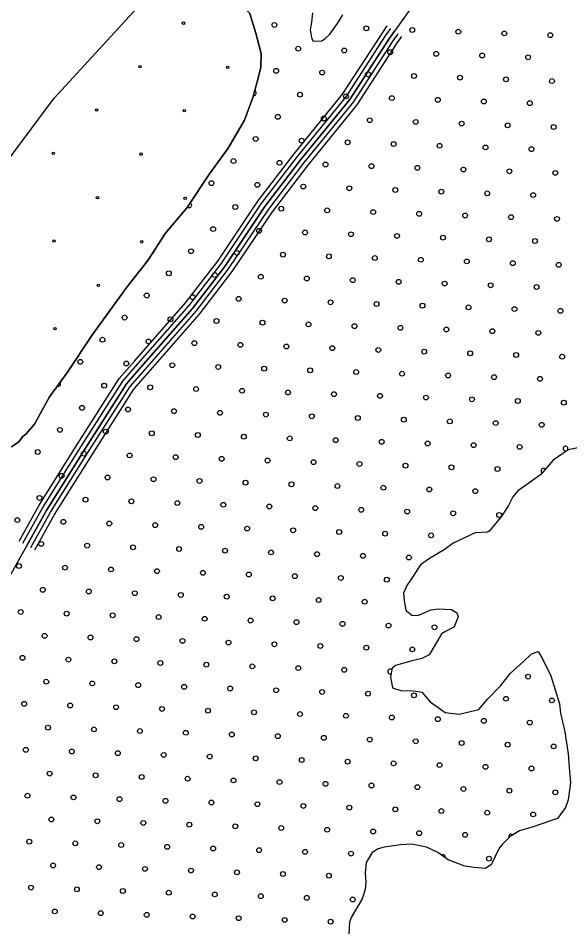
# Model space of a CAD drawing. Extents: x 1788175 to 1969470, y 584502 to 738744.
# Drawn here: x 1802956 to 1805375, y 718313 to 722300 of the extents above; entities that cross this region are included whole.
import ezdxf

# ---------------------------------------------------------------- set-up
doc = ezdxf.new("R2010")
doc.units = 0
for name, color, linetype in [('DESIGN - EROSION CONTROL - Devices', 7, 'Continuous'), ('DESIGN - SCRATCH - User 1', 7, 'Continuous'), ('DESIGN - TRAFFIC CONTROL PERMANENT - Pavement Marking Text', 7, 'Continuous'), ('DESIGN - TRANSPORTATION - Edge of Traveled Way', 7, 'Continuous'), ('SURVEY - DRAINAGE - Natural Features', 7, 'Continuous')]:
    doc.layers.add(name, color=color, linetype=linetype)

msp = doc.modelspace()

# ---------------------------------------------------------------- linework, layer by layer
at = {"layer": 'DESIGN - EROSION CONTROL - Devices'}
for centre in [(1803681, 722278.6), (1803490.6, 722088.2), (1803875.1, 722084.4), (1803300.2, 721897.8), (1803684.7, 721894), (1803109.8, 721707.3), (1803494.3, 721703.6), (1803303.9, 721513.2), (1803688.4, 721509.5), (1803113.5, 721322.8), (1803498, 721319.1), (1803307.6, 721128.6), (1803117.2, 720938.2)]:
    msp.add_circle(centre, 5.28, dxfattribs=at)
at = {"layer": 'DESIGN - SCRATCH - User 1'}
for points in [[(1802665.3, 721347.6), (1803114.2, 721949.2), (1803708.6, 722598.3)], [(1803708.6, 722598.3), (1803716.6, 722589.2), (1803796.6, 722517.2), (1803890.5, 722407.2), (1803936.5, 722355.2), (1803972.5, 722321.2), (1803998.5, 722235.1), (1804022.5, 722145), (1804020.5, 722084.9), (1804006.5, 722030.8), (1803984.5, 721952.7), (1803948.5, 721852.5), (1803876.6, 721730.2), (1803794.7, 721617.9), (1803696.7, 721469.6), (1803602.8, 721357.3), (1803524.8, 721237)], [(1803524.8, 721237), (1803602.8, 721357.3), (1803696.7, 721469.6), (1803794.7, 721617.9), (1803876.6, 721730.2), (1803948.5, 721852.5), (1803984.5, 721952.7), (1804006.5, 722030.8), (1804020.5, 722084.9), (1804022.5, 722145), (1803998.5, 722235.1), (1803972.5, 722321.2)], [(1804246.3, 722323.6), (1804242.3, 722283.6), (1804236.4, 722247.5), (1804244.4, 722209.5), (1804250.3, 722199.5), (1804288.3, 722201.5), (1804302.3, 722211.6), (1804322.3, 722229.6), (1804356.3, 722277.7), (1804380.3, 722315.8)], [(1804246.3, 722323.6), (1804242.3, 722283.6), (1804236.4, 722247.5), (1804244.4, 722209.5), (1804250.3, 722199.5), (1804288.3, 722201.5), (1804302.3, 722211.6), (1804322.3, 722229.6), (1804356.3, 722277.7), (1804380.3, 722315.8)], [(1803524.8, 721237), (1803432.9, 721120.7), (1803279, 720908.1), (1803173.1, 720747.7), (1803093.1, 720639.4), (1803027.2, 720519.2), (1802991.2, 720477), (1802975.2, 720463), (1802959.2, 720440.9), (1802927.3, 720418.9)], [(1802927.3, 720418.9), (1802959.2, 720440.9), (1802975.2, 720463), (1802991.2, 720477), (1803027.2, 720519.2), (1803093.1, 720639.4), (1803173.1, 720747.7), (1803279, 720908.1), (1803432.9, 721120.7), (1803524.8, 721237)], [(1805443.9, 720422.7), (1805367.9, 720406.6), (1805301.9, 720360.4), (1805248, 720298.2), (1805186, 720252.1), (1805148, 720226), (1805126.1, 720199.9), (1805106.1, 720161.8), (1805074.1, 720111.7), (1805022.1, 720049.5), (1805014.1, 720045.5), (1804960.2, 720041.4), (1804864.2, 719997.2), (1804824.2, 719967.1), (1804760.3, 719929), (1804720.3, 719900.9), (1804682.3, 719842.7), (1804660.3, 719810.6), (1804646.4, 719776.6), (1804648.4, 719744.5), (1804656.4, 719702.5), (1804658.4, 719700.5), (1804682.3, 719680.5), (1804708.3, 719678.5), (1804740.3, 719692.6), (1804766.3, 719704.6), (1804798.3, 719708.7), (1804856.2, 719704.8), (1804880.2, 719690.8), (1804886.2, 719672.8), (1804868.3, 719628.7), (1804830.3, 719608.6), (1804812.3, 719598.6), (1804780.3, 719542.4), (1804758.3, 719506.3), (1804726.3, 719490.3), (1804678.4, 719478.2), (1804610.4, 719460), (1804596.4, 719448), (1804588.4, 719409.9), (1804598.4, 719361.9), (1804634.4, 719349.9), (1804690.4, 719348), (1804726.4, 719342.1), (1804762.3, 719300.1), (1804828.3, 719254.1), (1804890.3, 719246.2), (1804976.2, 719266.3), (1805014.2, 719312.5), (1805072.2, 719372.6), (1805114.1, 719424.8), (1805172.1, 719476.9), (1805208.1, 719511), (1805236.1, 719521.1), (1805256, 719489.1), (1805292, 719415), (1805330, 719290.9), (1805334, 719250.9), (1805354, 719168.8), (1805368, 719072.7), (1805372, 719012.6), (1805378, 718944.5), (1805368, 718870.4), (1805356.1, 718836.3), (1805322.1, 718788.2), (1805290.1, 718778.1), (1805214.1, 718751.9), (1805154.2, 718733.8), (1805114.2, 718709.7), (1805082.2, 718677.6), (1805066.2, 718657.6), (1805048.2, 718621.5), (1805030.3, 718585.4), (1805004.3, 718569.4), (1804956.3, 718573.3), (1804914.3, 718579.2), (1804842.4, 718607.2), (1804796.4, 718639.1), (1804762.4, 718655.1), (1804746.4, 718663.1), (1804682.4, 718675), (1804632.5, 718672.9), (1804560.5, 718662.8), (1804534.5, 718654.8), (1804508.5, 718638.7), (1804482.6, 718594.6), (1804478.6, 718550.5), (1804480.6, 718508.5), (1804478.6, 718476.4), (1804464.6, 718436.3), (1804416.6, 718354.1), (1804408.6, 718332.1), (1804406.6, 718280)]]:
    msp.add_lwpolyline(points, dxfattribs=at)
at = {"layer": 'DESIGN - TRAFFIC CONTROL PERMANENT - Pavement Marking Text'}
for centre in [(1804079.9, 722270.8), (1804483.1, 722255.9), (1804684.7, 722248.4), (1804886.3, 722240.9), (1805088, 722233.5), (1805289.6, 722226), (1804184.4, 722166.3), (1804386.1, 722158.8), (1804587.7, 722151.3), (1804789.3, 722143.9), (1804990.9, 722136.4), (1805192.5, 722128.9), (1804087.4, 722069.2), (1804289, 722061.7), (1804490.6, 722054.3), (1804692.2, 722046.8), (1804893.8, 722039.3), (1805095.4, 722031.9), (1805297, 722024.4), (1804191.9, 721964.6), (1804393.5, 721957.2), (1804595.1, 721949.7), (1804796.7, 721942.2), (1804998.4, 721934.8), (1805200, 721927.3), (1804094.8, 721867.6), (1804296.5, 721860.1), (1804498.1, 721852.6), (1804699.7, 721845.2), (1804901.3, 721837.7), (1805102.9, 721830.2), (1805304.5, 721822.8), (1803997.8, 721770.5), (1804199.4, 721763), (1804401, 721755.6), (1804602.6, 721748.1), (1804804.2, 721740.6), (1805005.8, 721733.2), (1805207.4, 721725.7), (1803900.7, 721673.4), (1804102.3, 721666), (1804303.9, 721658.5), (1804505.5, 721651), (1804707.1, 721643.6), (1804908.7, 721636.1), (1805110.4, 721628.6), (1805312, 721621.2), (1803803.6, 721576.4), (1804005.2, 721568.9), (1804206.8, 721561.4), (1804408.5, 721554), (1804610.1, 721546.5), (1804811.7, 721539), (1805013.3, 721531.6), (1805214.9, 721524.1), (1803908.2, 721471.8), (1804109.8, 721464.4), (1804311.4, 721456.9), (1804513, 721449.4), (1804714.6, 721442), (1804916.2, 721434.5), (1805117.8, 721427), (1805319.4, 721419.6), (1803811.1, 721374.8), (1804012.7, 721367.3), (1804214.3, 721359.8), (1804415.9, 721352.3), (1804617.5, 721344.9), (1804819.1, 721337.4), (1805020.8, 721329.9), (1805222.4, 721322.5), (1803714, 721277.7), (1803915.6, 721270.2), (1804117.2, 721262.7), (1804318.9, 721255.3), (1804520.5, 721247.8), (1804722.1, 721240.3), (1804923.7, 721232.9), (1805125.3, 721225.4), (1803616.9, 721180.6), (1805326.9, 721217.9), (1803818.6, 721173.1), (1804020.2, 721165.7), (1804221.8, 721158.2), (1804423.4, 721150.7), (1804625, 721143.3), (1804826.6, 721135.8), (1805028.2, 721128.3), (1805229.8, 721120.9), (1803519.9, 721083.5), (1803721.5, 721076.1), (1803923.1, 721068.6), (1804124.7, 721061.1), (1804326.3, 721053.7), (1804527.9, 721046.2), (1804729.5, 721038.7), (1804931.2, 721031.3), (1805132.8, 721023.8), (1803422.8, 720986.5), (1805334.4, 721016.3), (1803624.4, 720979), (1803826, 720971.5), (1804027.6, 720964.1), (1804229.2, 720956.6), (1804430.9, 720949.1), (1804632.5, 720941.7), (1804834.1, 720934.2), (1805035.7, 720926.7), (1805237.3, 720919.3), (1803325.7, 720889.4), (1803527.3, 720881.9), (1803729, 720874.5), (1803930.6, 720867), (1804132.2, 720859.5), (1804333.8, 720852.1), (1804535.4, 720844.6), (1804737, 720837.1), (1804938.6, 720829.7), (1805140.2, 720822.2), (1803228.7, 720792.3), (1803430.3, 720784.9), (1805341.8, 720814.7), (1803631.9, 720777.4), (1803833.5, 720769.9), (1804035.1, 720762.5), (1804236.7, 720755), (1804438.3, 720747.5), (1804639.9, 720740.1), (1804841.5, 720732.6), (1805043.2, 720725.1), (1805244.8, 720717.7), (1803333.2, 720687.8), (1803534.8, 720680.3), (1803736.4, 720672.8), (1803938, 720665.4), (1804139.6, 720657.9), (1804341.3, 720650.4), (1804542.9, 720643), (1804744.5, 720635.5), (1804946.1, 720628), (1803236.1, 720590.7), (1803437.7, 720583.2), (1805147.7, 720620.6), (1805349.3, 720613.1), (1803639.4, 720575.8), (1803841, 720568.3), (1804042.6, 720560.8), (1804244.2, 720553.4), (1804445.8, 720545.9), (1804647.4, 720538.4), (1804849, 720531), (1805050.6, 720523.5), (1805252.2, 720516), (1803139.1, 720493.6), (1803340.7, 720486.2), (1803542.3, 720478.7), (1803743.9, 720471.2), (1803945.5, 720463.8), (1804147.1, 720456.3), (1804348.7, 720448.8), (1804550.3, 720441.4), (1804751.9, 720433.9), (1804953.6, 720426.4), (1803042, 720396.6), (1803243.6, 720389.1), (1805155.2, 720419), (1803445.2, 720381.6), (1803646.8, 720374.2), (1803848.4, 720366.7), (1804050, 720359.2), (1804251.6, 720351.8), (1804453.3, 720344.3), (1804654.9, 720336.8), (1804856.5, 720329.4), (1805058.1, 720321.9), (1803146.5, 720292), (1803348.1, 720284.6), (1803549.7, 720277.1), (1803751.4, 720269.6), (1803953, 720262.2), (1804154.6, 720254.7), (1804356.2, 720247.2), (1804557.8, 720239.8), (1804759.4, 720232.3), (1804961, 720224.8), (1803049.5, 720195), (1803251.1, 720187.5), (1803452.7, 720180), (1803654.3, 720172.6), (1803855.9, 720165.1), (1804057.5, 720157.6), (1804259.1, 720150.2), (1804460.7, 720142.7), (1804662.3, 720135.2), (1804863.9, 720127.8), (1805065.6, 720120.3), (1802952.4, 720097.9), (1803154, 720090.4), (1803355.6, 720083), (1803557.2, 720075.5), (1803758.8, 720068), (1803960.4, 720060.6), (1804162, 720053.1), (1804363.7, 720045.6), (1804565.3, 720038.1), (1804766.9, 720030.7), (1803056.9, 719993.3), (1803258.5, 719985.9), (1803460.1, 719978.4), (1803661.8, 719970.9), (1803863.4, 719963.5), (1804065, 719956), (1804266.6, 719948.5), (1804468.2, 719941.1), (1804669.8, 719933.6), (1802959.8, 719896.3), (1803161.5, 719888.8), (1803363.1, 719881.3), (1803564.7, 719873.9), (1803766.3, 719866.4), (1803967.9, 719858.9), (1804169.5, 719851.5), (1804371.1, 719844), (1804572.7, 719836.5), (1803064.4, 719791.7), (1803266, 719784.3), (1803467.6, 719776.8), (1803669.2, 719769.3), (1803870.8, 719761.9), (1804072.4, 719754.4), (1804274.1, 719746.9), (1804475.7, 719739.5), (1802967.3, 719694.7), (1803168.9, 719687.2), (1803370.5, 719679.7), (1803572.1, 719672.3), (1803773.8, 719664.8), (1803975.4, 719657.3), (1804177, 719649.9), (1804378.6, 719642.4), (1804580.2, 719634.9), (1804781.8, 719627.5), (1803071.9, 719590.1), (1803273.5, 719582.7), (1803475.1, 719575.2), (1803676.7, 719567.7), (1803878.3, 719560.3), (1804079.9, 719552.8), (1804281.5, 719545.3), (1804483.1, 719537.9), (1804684.7, 719530.4), (1802974.8, 719493.1), (1803176.4, 719485.6), (1803378, 719478.1), (1803579.6, 719470.7), (1803781.2, 719463.2), (1803982.8, 719455.7), (1804184.4, 719448.3), (1804386.1, 719440.8), (1803079.3, 719388.5), (1805192.5, 719410.9), (1803280.9, 719381), (1803482.5, 719373.6), (1803684.2, 719366.1), (1803885.8, 719358.6), (1804087.4, 719351.2), (1804289, 719343.7), (1804490.6, 719336.2), (1804692.2, 719328.8), (1805095.4, 719313.8), (1805297, 719306.4), (1802982.3, 719291.4), (1803183.9, 719284), (1803385.5, 719276.5), (1803587.1, 719269), (1803788.7, 719261.6), (1803990.3, 719254.1), (1804191.9, 719246.6), (1804393.5, 719239.2), (1804595.1, 719231.7), (1803086.8, 719186.9), (1804796.7, 719224.2), (1804998.4, 719216.8), (1805200, 719209.3), (1803288.4, 719179.4), (1803490, 719172), (1803691.6, 719164.5), (1803893.2, 719157), (1804094.8, 719149.6), (1804296.5, 719142.1), (1804498.1, 719134.6), (1804699.7, 719127.2), (1804901.3, 719119.7), (1805102.9, 719112.2), (1802989.7, 719089.8), (1803191.3, 719082.4), (1803392.9, 719074.9), (1803594.5, 719067.4), (1805304.5, 719104.8), (1803796.2, 719060), (1803997.8, 719052.5), (1804199.4, 719045), (1804401, 719037.6), (1804602.6, 719030.1), (1804804.2, 719022.6), (1805005.8, 719015.2), (1805207.4, 719007.7), (1803094.3, 718985.3), (1803295.9, 718977.8), (1803497.5, 718970.4), (1803699.1, 718962.9), (1803900.7, 718955.4), (1804102.3, 718948), (1804303.9, 718940.5), (1804505.5, 718933), (1804707.1, 718925.6), (1804908.7, 718918.1), (1805110.4, 718910.6), (1802997.2, 718888.2), (1803198.8, 718880.8), (1803400.4, 718873.3), (1805312, 718903.2), (1803602, 718865.8), (1803803.6, 718858.4), (1804005.2, 718850.9), (1804206.8, 718843.4), (1804408.5, 718836), (1804610.1, 718828.5), (1804811.7, 718821), (1805013.3, 718813.6), (1805214.9, 718806.1), (1803101.7, 718783.7), (1803303.3, 718776.2), (1803504.9, 718768.8), (1803706.6, 718761.3), (1803908.2, 718753.8), (1804109.8, 718746.3), (1804311.4, 718738.9), (1804513, 718731.4), (1804714.6, 718723.9), (1804916.2, 718716.5), (1803004.7, 718686.6), (1803206.3, 718679.1), (1803407.9, 718671.7), (1803609.5, 718664.2), (1803811.1, 718656.7), (1804012.7, 718649.3), (1804214.3, 718641.8), (1804415.9, 718634.3), (1805020.8, 718611.9), (1803109.2, 718582.1), (1803310.8, 718574.6), (1803512.4, 718567.1), (1803714, 718559.7), (1803915.6, 718552.2), (1804117.2, 718544.7), (1804318.9, 718537.3), (1803012.1, 718485), (1803213.7, 718477.5), (1803415.3, 718470.1), (1803616.9, 718462.6), (1803818.6, 718455.1), (1804020.2, 718447.7), (1804221.8, 718440.2), (1804423.4, 718432.7), (1803116.7, 718380.5), (1803318.3, 718373), (1803519.9, 718365.5), (1803721.5, 718358.1), (1803923.1, 718350.6), (1804124.7, 718343.1), (1804326.3, 718335.7)]:
    msp.add_circle(centre, 10.6, dxfattribs=at)
for centre, start, end in [((1803990.3, 721972.1), 252.6235, 75.9656), ((1803706.6, 721479.3), 220.9478, 72.1965), ((1803131.6, 720695.2), 245.6856, 41.4344), ((1805356.8, 720411.5), 314.6439, 295.3352), ((1805259.7, 720314.4), 39.4622, 238.6232), ((1804587.7, 719433.3), 46.4382, 289.849), ((1805117.8, 718709), 44.7161, 208.1613), ((1804819.1, 718619.4), 342.8818, 127.482)]:
    msp.add_arc(centre, 10.6, start, end, dxfattribs=at)
at = {"layer": 'DESIGN - TRANSPORTATION - Edge of Traveled Way'}
for points in [[(1803524.8, 721237), (1803602.8, 721357.3), (1803696.7, 721469.6), (1803794.7, 721617.9), (1803876.6, 721730.2), (1803948.5, 721852.5), (1803984.5, 721952.7), (1804006.5, 722030.8), (1804020.5, 722084.9), (1804022.5, 722145), (1803998.5, 722235.1), (1803972.5, 722321.2)], [(1804246.3, 722323.6), (1804242.3, 722283.6), (1804236.4, 722247.5), (1804244.4, 722209.5), (1804250.3, 722199.5), (1804288.3, 722201.5), (1804302.3, 722211.6), (1804322.3, 722229.6), (1804356.3, 722277.7), (1804380.3, 722315.8)], [(1802927.3, 720418.9), (1802959.2, 720440.9), (1802975.2, 720463), (1802991.2, 720477), (1803027.2, 720519.2), (1803093.1, 720639.4), (1803173.1, 720747.7), (1803279, 720908.1), (1803432.9, 721120.7), (1803524.8, 721237)], [(1805443.9, 720422.7), (1805367.9, 720406.6), (1805301.9, 720360.4), (1805248, 720298.2), (1805186, 720252.1), (1805148, 720226), (1805126.1, 720199.9), (1805106.1, 720161.8), (1805074.1, 720111.7), (1805022.1, 720049.5), (1805014.1, 720045.5), (1804960.2, 720041.4), (1804864.2, 719997.2), (1804824.2, 719967.1), (1804760.3, 719929), (1804720.3, 719900.9), (1804682.3, 719842.7), (1804660.3, 719810.6), (1804646.4, 719776.6), (1804648.4, 719744.5), (1804656.4, 719702.5), (1804658.4, 719700.5), (1804682.3, 719680.5), (1804708.3, 719678.5), (1804740.3, 719692.6), (1804766.3, 719704.6), (1804798.3, 719708.7), (1804856.2, 719704.8), (1804880.2, 719690.8), (1804886.2, 719672.8), (1804868.3, 719628.7), (1804830.3, 719608.6), (1804812.3, 719598.6), (1804780.3, 719542.4), (1804758.3, 719506.3), (1804726.3, 719490.3), (1804678.4, 719478.2), (1804610.4, 719460), (1804596.4, 719448), (1804588.4, 719409.9), (1804598.4, 719361.9), (1804634.4, 719349.9), (1804690.4, 719348), (1804726.4, 719342.1), (1804762.3, 719300.1), (1804828.3, 719254.1), (1804890.3, 719246.2), (1804976.2, 719266.3), (1805014.2, 719312.5), (1805072.2, 719372.6), (1805114.1, 719424.8), (1805172.1, 719476.9), (1805208.1, 719511), (1805236.1, 719521.1), (1805256, 719489.1), (1805292, 719415), (1805330, 719290.9), (1805334, 719250.9), (1805354, 719168.8), (1805368, 719072.7), (1805372, 719012.6), (1805378, 718944.5), (1805368, 718870.4), (1805356.1, 718836.3), (1805322.1, 718788.2), (1805290.1, 718778.1), (1805214.1, 718751.9), (1805154.2, 718733.8), (1805114.2, 718709.7), (1805082.2, 718677.6), (1805066.2, 718657.6), (1805048.2, 718621.5), (1805030.3, 718585.4), (1805004.3, 718569.4), (1804956.3, 718573.3), (1804914.3, 718579.2), (1804842.4, 718607.2), (1804796.4, 718639.1), (1804762.4, 718655.1), (1804746.4, 718663.1), (1804682.4, 718675), (1804632.5, 718672.9), (1804560.5, 718662.8), (1804534.5, 718654.8), (1804508.5, 718638.7), (1804482.6, 718594.6), (1804478.6, 718550.5), (1804480.6, 718508.5), (1804478.6, 718476.4), (1804464.6, 718436.3), (1804416.6, 718354.1), (1804408.6, 718332.1), (1804406.6, 718280)]]:
    msp.add_lwpolyline(points, dxfattribs=at)
at = {"layer": 'SURVEY - DRAINAGE - Natural Features'}
for points in [[(1804724.1, 722408.5), (1804584.2, 722212), (1804410.3, 721943.3), (1804196.4, 721680.6), (1804038.5, 721474.1), (1803862.7, 721211.4), (1803720.8, 721027), (1803495.9, 720770.2)], [(1803466.5, 720795.9), (1803690.6, 721051.7), (1803831, 721234.2), (1804006.8, 721496.8), (1804165.8, 721704.8), (1804378.7, 721966.3), (1804551.9, 722233.9), (1804575.1, 722266.5)], [(1803480.8, 720783.4), (1803705.3, 721039.7), (1803846.4, 721223.1), (1804022.3, 721485.7), (1804180.7, 721693), (1804394.1, 721955.1), (1804567.6, 722223.2), (1804590.5, 722255.4)], [(1803495.9, 720770.2), (1803720.8, 721027), (1803862.7, 721211.4), (1804038.5, 721474.1), (1804196.4, 721680.6), (1804410.3, 721943.3), (1804584.2, 722212), (1804606.8, 722243.8)], [(1803510.9, 720757), (1803736.2, 721014.3), (1803878.9, 721199.8), (1804054.8, 721462.4), (1804212.1, 721668.2), (1804426.5, 721931.6), (1804600.7, 722200.8), (1804623.1, 722232.2)], [(1803526, 720743.8), (1803751.7, 721001.6), (1803895.2, 721188.1), (1804071.1, 721450.8), (1804227.8, 721655.9), (1804442.7, 721919.8), (1804617.3, 722189.5), (1804639.4, 722220.6)], [(1802959.8, 720005.7), (1803047.6, 720162.6), (1803218.1, 720434.2), (1803399.6, 720719.5), (1803466.5, 720795.9)], [(1803495.9, 720770.2), (1803430.9, 720696), (1803251.1, 720413.3), (1803081.2, 720142.7), (1802917.3, 719850)], [(1802976.4, 719996.4), (1803064, 720152.9), (1803234.2, 720424), (1803414.9, 720708.1), (1803480.8, 720783.4)], [(1802993.8, 719986.7), (1803081.2, 720142.7), (1803251.1, 720413.3), (1803430.9, 720696), (1803495.9, 720770.2)], [(1803011.3, 719976.9), (1803098.4, 720132.5), (1803268, 720402.7), (1803447, 720684), (1803510.9, 720757)], [(1803028.7, 719967.1), (1803115.6, 720122.3), (1803284.9, 720392), (1803463.1, 720672), (1803526, 720743.8)]]:
    msp.add_lwpolyline(points, dxfattribs=at)

doc.saveas('drawing.dxf')
